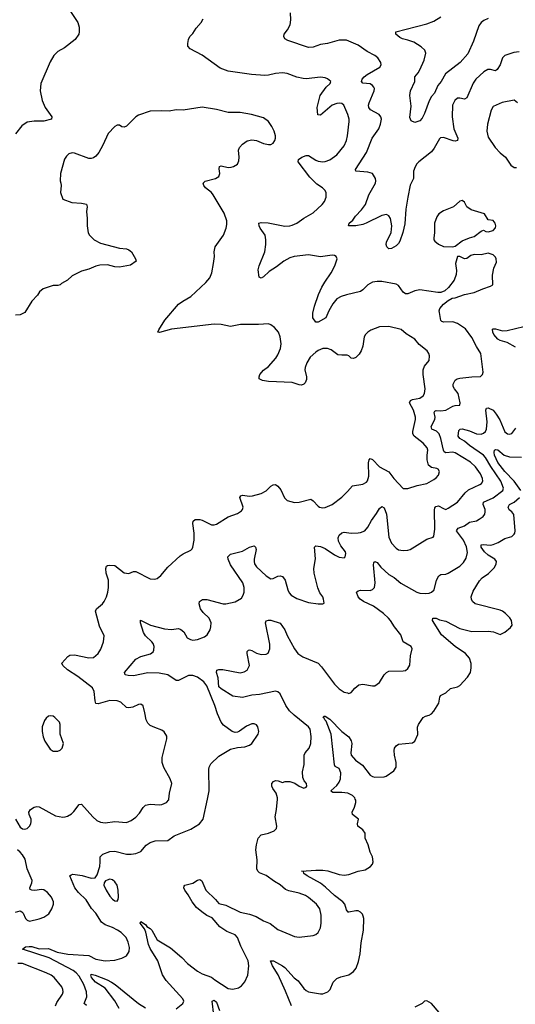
# Model space of a CAD drawing. Header units: inches. Extents: x 2057696 to 2160536, y 827480 to 1016834.
# Tile 413 of 422: x 2142006 to 2146199, y 998264 to 1006592. Entities that reach past the tile are written whole.
import ezdxf

# ---------------------------------------------------------------- set-up
doc = ezdxf.new("R2010")
doc.units = ezdxf.units.IN
doc.header["$MEASUREMENT"] = 0
doc.layers.add('C1040', color=7, linetype='Continuous')
doc.layers.add('C1949', color=7, linetype='Continuous')

msp = doc.modelspace()

# ---------------------------------------------------------------- linework, layer by layer
at = {"layer": 'C1040', "color": 5}
for points, elevation in [([(2142430.5, 1006670), (2142498, 1006570), (2142510.4, 1006530.4), (2142510.5, 1006490), (2142507.7, 1006470), (2142474.7, 1006425.3), (2142384.8, 1006355.2), (2142330, 1006322.9), (2142295.5, 1006290), (2142263.8, 1006236.2), (2142186.4, 1006053.6), (2142178.4, 1005990), (2142195.8, 1005910), (2142223.1, 1005850), (2142278, 1005770), (2142274.8, 1005750), (2142210, 1005734), (2142130, 1005735.4), (2142070, 1005726.3), (2142024.4, 1005695.6), (2141970, 1005626)], 360), ([(2146230, 1006319.1), (2146184.8, 1006315.2), (2146110, 1006289.6), (2146090, 1006269.3), (2146069.2, 1006210), (2146045.3, 1006170), (2146030, 1006159.2), (2145990, 1006169.8), (2145966, 1006170), (2145931.8, 1006150), (2145863.6, 1006090), (2145843.5, 1006056.5), (2145789.2, 1005930.8), (2145770, 1005921), (2145730, 1005929.7), (2145710, 1005928.3), (2145686.3, 1005910), (2145668.6, 1005870), (2145664.8, 1005770), (2145679.8, 1005670), (2145711.1, 1005590), (2145708.5, 1005571.5), (2145690, 1005564.4), (2145673.3, 1005566.7), (2145590, 1005594.7), (2145567, 1005593), (2145556.1, 1005583.9), (2145513.6, 1005506.4), (2145490, 1005473.6), (2145382.4, 1005390), (2145366.1, 1005373.9), (2145351.1, 1005348.9), (2145337.8, 1005310), (2145337.1, 1005250), (2145310, 1005191.8), (2145290.2, 1005090.2), (2145273.8, 1004990), (2145265, 1004864.9), (2145247.4, 1004792.6), (2145221.6, 1004718.4), (2145210, 1004698.4), (2145190, 1004680.7), (2145150, 1004658), (2145130, 1004653.2), (2145113.2, 1004670), (2145106.6, 1004690), (2145107.8, 1004710), (2145147.5, 1004792.5), (2145155, 1004850), (2145144.2, 1004910), (2145130, 1004933.8), (2145110, 1004944.4), (2145070, 1004937), (2144937.6, 1004870), (2144910, 1004860.4), (2144850, 1004849.7), (2144788, 1004850), (2144794, 1004870), (2144823.5, 1004896.5), (2144846.6, 1004930), (2144897.3, 1004982.7), (2144930.8, 1005029.2), (2144960.5, 1005110), (2145015.6, 1005210), (2145018.7, 1005230), (2145014.7, 1005250), (2144989.3, 1005290), (2144950, 1005303.5), (2144849.7, 1005309.7), (2144845.8, 1005325.8), (2144940.4, 1005470), (2144988.3, 1005590), (2145044.4, 1005670), (2145059.1, 1005710), (2145066.3, 1005750), (2145062.4, 1005770), (2145047, 1005790), (2144975.1, 1005830), (2144958.4, 1005850), (2144956.9, 1005870), (2144961.7, 1005890), (2145005.1, 1005990), (2145006.3, 1006010), (2145001.3, 1006021.3), (2144990, 1006036.9), (2144970, 1006049.7), (2144910, 1006055.6), (2144898.9, 1006070), (2144902.7, 1006090), (2144919.7, 1006110), (2144946.6, 1006130), (2145052, 1006190), (2145064.5, 1006210), (2145062, 1006230), (2145037, 1006270), (2145009.8, 1006289.8), (2144944.7, 1006324.7), (2144870, 1006377.4), (2144770, 1006419.7), (2144710, 1006418.5), (2144610, 1006392.1), (2144550, 1006382.6), (2144490, 1006361.1), (2144450, 1006355.8), (2144275.2, 1006415.2), (2144249.3, 1006430), (2144239.5, 1006450), (2144244.5, 1006470), (2144272.2, 1006507.8), (2144293.3, 1006550), (2144300.5, 1006590), (2144298.4, 1006650)], 340), ([(2143594.2, 1000000), (2143609.5, 1000070), (2143607, 1000250), (2143609.5, 1000270), (2143622.7, 1000297.3), (2143690, 1000363.8), (2143790, 1000420.5), (2143850, 1000437.1), (2143910, 1000442), (2143950, 1000454.8), (2143969.5, 1000470.5), (2144022.7, 1000550), (2144029.3, 1000570), (2144021.2, 1000610), (2144010, 1000628.7), (2143990, 1000637.2), (2143970, 1000636), (2143924.1, 1000615.9), (2143865.8, 1000574.2), (2143850, 1000566), (2143830, 1000563.7), (2143804, 1000570), (2143730, 1000624.5), (2143709.8, 1000649.8), (2143679.3, 1000719.3), (2143657.6, 1000790), (2143590, 1000956.4), (2143565.3, 1000990), (2143510, 1001031.1), (2143470, 1001044.8), (2143435.1, 1001044.9), (2143350, 1001001.3), (2143330, 1001003.6), (2143258, 1001050), (2143185.2, 1001065.2), (2143090, 1001068.4), (2142970, 1001042.5), (2142923.5, 1001043.5), (2142899, 1001050), (2142892.3, 1001070), (2142990, 1001182.6), (2143030, 1001204.2), (2143112.9, 1001227.1), (2143134.8, 1001245.2), (2143141.4, 1001258.6), (2143143.1, 1001290), (2143134.3, 1001314.3), (2143123.9, 1001330), (2143070, 1001380.4), (2143054, 1001410), (2143027.1, 1001490), (2143027, 1001513), (2143112, 1001472), (2143230, 1001438.3), (2143290, 1001432.8), (2143350, 1001441.7), (2143370, 1001434.9), (2143393.5, 1001413.5), (2143424, 1001364), (2143450, 1001348.5), (2143470, 1001344.4), (2143510, 1001348.4), (2143570, 1001373), (2143591.1, 1001388.9), (2143616.2, 1001430), (2143624.2, 1001455.8), (2143625.1, 1001490), (2143609.6, 1001530), (2143558.5, 1001578.5), (2143536.4, 1001610), (2143525.4, 1001650), (2143528.3, 1001671.7), (2143552.9, 1001687.1), (2143590, 1001688.9), (2143727.6, 1001652.4), (2143750, 1001651.8), (2143830, 1001666.7), (2143881.5, 1001698.5), (2143896.9, 1001723.1), (2143904.2, 1001750), (2143904.2, 1001790), (2143894, 1001830), (2143790, 1001982), (2143770, 1002029), (2143767.3, 1002050), (2143789.7, 1002070.3), (2143890, 1002097), (2143950.7, 1002130.7), (2143990, 1002142), (2144002, 1002130), (2144006.4, 1002110), (2143990.2, 1002030), (2143988.4, 1002010), (2143993.2, 1001990), (2144010, 1001963.2), (2144090, 1001887.2), (2144130, 1001863.1), (2144150, 1001864.4), (2144190, 1001884.9), (2144210, 1001886.7), (2144230, 1001882.4), (2144252.4, 1001852.4), (2144273.1, 1001770), (2144284.8, 1001744.8), (2144304, 1001724), (2144350, 1001695.3), (2144450, 1001662), (2144530, 1001651), (2144570, 1001652), (2144582, 1001658), (2144577.2, 1001690), (2144569.2, 1001710), (2144545.4, 1001745.4), (2144527.5, 1001787.5), (2144496.1, 1001910), (2144495.3, 1001950), (2144507.9, 1002032.1), (2144500.5, 1002130), (2144510, 1002141.6), (2144550, 1002136.1), (2144590, 1002119.6), (2144670, 1002064.4), (2144710, 1002044.9), (2144750, 1002041), (2144759, 1002050), (2144764, 1002076), (2144760.9, 1002090), (2144721.7, 1002141.7), (2144702.5, 1002182.5), (2144699.8, 1002210), (2144708.5, 1002231.5), (2144730, 1002250.3), (2144750, 1002257.4), (2144810, 1002250.2), (2144870, 1002252.4), (2144890, 1002254.7), (2144925.6, 1002270), (2144950, 1002298.4), (2144982.7, 1002357.3), (2145025.9, 1002414.1), (2145050, 1002457.1), (2145070, 1002473.1), (2145090, 1002462.4), (2145109.3, 1002410), (2145130, 1002216), (2145150, 1002163.7), (2145190, 1002122), (2145210, 1002108.8), (2145250, 1002100.9), (2145290, 1002104.9), (2145308.7, 1002111.3), (2145450, 1002199.5), (2145504.1, 1002215.9), (2145510, 1002224.7), (2145517.3, 1002282.7), (2145515.2, 1002444.8), (2145517.8, 1002462.2), (2145525.2, 1002474.8), (2145550, 1002479.1), (2145590, 1002456.4), (2145610, 1002450.4), (2145630, 1002459.5), (2145710, 1002511.8), (2145775.3, 1002590), (2145803.7, 1002616.3), (2145898.3, 1002661.7), (2145911.3, 1002670), (2145923.1, 1002690), (2145921.5, 1002710), (2145904.2, 1002750), (2145860.9, 1002810), (2145819.7, 1002850), (2145690, 1002928.8), (2145670, 1002934.8), (2145610, 1002929.2), (2145598.1, 1002938.1), (2145591, 1002951), (2145569.9, 1003049.9), (2145555.7, 1003090), (2145532.7, 1003112.7), (2145491.5, 1003130), (2145487.1, 1003150), (2145519, 1003210), (2145520.2, 1003230), (2145513.5, 1003270), (2145519.3, 1003280.7), (2145530, 1003286.5), (2145570, 1003282.8), (2145611.2, 1003288.8), (2145670, 1003322), (2145690, 1003328.4), (2145728.9, 1003331.1), (2145732.7, 1003350), (2145716.2, 1003430), (2145683, 1003470), (2145672.8, 1003490), (2145672.4, 1003510), (2145690, 1003542), (2145706.3, 1003553.6), (2145730, 1003559.3), (2145830, 1003572), (2145905.1, 1003574.9), (2145921.6, 1003590), (2145927.8, 1003610), (2145906.9, 1003770), (2145870, 1003827), (2145830, 1003904.2), (2145776.6, 1003976.6), (2145710, 1004021.4), (2145670, 1004036.2), (2145593.3, 1004033.3), (2145578.5, 1004038.5), (2145569, 1004049), (2145556.6, 1004116.6), (2145554.7, 1004130), (2145560.9, 1004150), (2145590, 1004185.3), (2145630, 1004218.4), (2145663.3, 1004236.7), (2145690, 1004240.3), (2145770, 1004268.9), (2145850, 1004284.2), (2145922.9, 1004317.1), (2145990, 1004337.3), (2146009, 1004350), (2146004.5, 1004430), (2146018, 1004490), (2146038.6, 1004541.4), (2146038, 1004570), (2146030, 1004584), (2146010, 1004602), (2145970, 1004616.2), (2145910, 1004602.9), (2145850, 1004606.6), (2145822.8, 1004597.2), (2145790, 1004573.2), (2145770, 1004569), (2145730, 1004589), (2145710, 1004588), (2145693.4, 1004530), (2145700.5, 1004470), (2145697.5, 1004437.5), (2145681.3, 1004390), (2145633.9, 1004326.1), (2145601.2, 1004298.8), (2145570, 1004284.2), (2145544.2, 1004284.2), (2145390, 1004307.3), (2145350, 1004299.7), (2145290, 1004274.3), (2145270, 1004274.7), (2145250, 1004287.6), (2145210, 1004343.7), (2145190, 1004355.6), (2145070, 1004378), (2145030, 1004378.3), (2144990, 1004370.9), (2144950.4, 1004350), (2144910, 1004306.3), (2144890, 1004293.7), (2144770, 1004266.3), (2144724.4, 1004250), (2144690.3, 1004230), (2144654.9, 1004190), (2144621.1, 1004130), (2144596.3, 1004070), (2144530, 1004032.7), (2144510, 1004034), (2144486, 1004070), (2144486, 1004110), (2144501.1, 1004170), (2144532.9, 1004267.1), (2144562.6, 1004330), (2144587, 1004373), (2144641, 1004450), (2144672.8, 1004510), (2144692, 1004570), (2144682.7, 1004590), (2144670, 1004597.6), (2144650, 1004599.7), (2144550, 1004587.6), (2144450, 1004604), (2144329.4, 1004590.6), (2144290, 1004576.8), (2144242, 1004550), (2144179.2, 1004500.8), (2144116.5, 1004463.5), (2144070, 1004418.4), (2144050, 1004406), (2144033.2, 1004413.2), (2144023.9, 1004476.1), (2144032, 1004510), (2144080.5, 1004630), (2144089.6, 1004690), (2144089.6, 1004730), (2144082.9, 1004770), (2144040.5, 1004830), (2144032, 1004850), (2144029.6, 1004870.3), (2144050, 1004877.6), (2144107.2, 1004872.8), (2144250, 1004846.7), (2144290, 1004847.8), (2144310, 1004853.1), (2144350, 1004871.8), (2144410, 1004914.6), (2144490, 1004957.6), (2144565.1, 1005030), (2144584.2, 1005055.8), (2144597.6, 1005090), (2144597.4, 1005130), (2144588.3, 1005150), (2144568.3, 1005170), (2144520.6, 1005200.6), (2144459.9, 1005259.9), (2144363, 1005390), (2144364.7, 1005410), (2144392.7, 1005430), (2144430, 1005444.2), (2144450, 1005443.1), (2144510, 1005402.8), (2144530, 1005394.3), (2144570, 1005388.9), (2144590, 1005391.6), (2144630, 1005407.8), (2144688, 1005450), (2144750, 1005524.9), (2144770.8, 1005570), (2144780.3, 1005610), (2144794.6, 1005730), (2144794.6, 1005750), (2144782.9, 1005790), (2144748.2, 1005868.2), (2144730, 1005883.5), (2144710, 1005887.4), (2144690, 1005884.5), (2144650, 1005868.5), (2144550, 1005786), (2144528.4, 1005788.5), (2144522.9, 1005850), (2144548.9, 1005950), (2144599.4, 1006020.6), (2144633.2, 1006053.2), (2144637.2, 1006070), (2144610, 1006092), (2144590, 1006099.5), (2144550, 1006105.1), (2144430, 1006093.3), (2144404.7, 1006095.3), (2144350, 1006106.6), (2144270, 1006135.8), (2144230, 1006143.5), (2144170, 1006138.3), (2144110, 1006123.1), (2144079.3, 1006120.7), (2143967.5, 1006127.5), (2143770, 1006157.7), (2143703.3, 1006183.3), (2143550, 1006292), (2143447, 1006347), (2143429.6, 1006369.6), (2143427.3, 1006390), (2143434, 1006426), (2143446, 1006450), (2143470, 1006474.8), (2143498.4, 1006521.6), (2143541.2, 1006570), (2143559.3, 1006600.7)], 360), ([(2145970, 1006602.9), (2145933.4, 1006586.6), (2145910, 1006569.7), (2145890, 1006541.6), (2145845.2, 1006410), (2145795.8, 1006304.2), (2145731.5, 1006230), (2145606.8, 1006133.2), (2145570.3, 1006070), (2145543.8, 1006036.2), (2145516, 1005970), (2145490, 1005942), (2145470, 1005906.6), (2145430, 1005799.3), (2145410, 1005759.3), (2145390, 1005736), (2145350, 1005722), (2145316.4, 1005736.4), (2145306.3, 1005766.3), (2145318, 1005862), (2145306.6, 1005950), (2145308.2, 1005970), (2145313, 1005990), (2145349.4, 1006070), (2145349.5, 1006110), (2145377.2, 1006142.8), (2145391.6, 1006168.4), (2145426.3, 1006250), (2145441, 1006310), (2145433.7, 1006333.7), (2145403.4, 1006363.4), (2145341.2, 1006401.2), (2145290, 1006419.8), (2145245.2, 1006430), (2145221.5, 1006441.5), (2145189.2, 1006470), (2145189, 1006490), (2145450, 1006556.9), (2145510, 1006578.6), (2145570, 1006616.5)], 320), ([(2146217, 1005890), (2146190, 1005912.7), (2146086.7, 1005893.3), (2146010, 1005857), (2145994.2, 1005825.8), (2145963.1, 1005710), (2145958.7, 1005650), (2145970, 1005598.8), (2146028.2, 1005510), (2146070, 1005466), (2146115.5, 1005430), (2146161.6, 1005361.6), (2146190, 1005342.8), (2146210, 1005342)], 360), ([(2143267.7, 1000000), (2143274.5, 1000050), (2143294.5, 1000130), (2143279.5, 1000170), (2143226.3, 1000266.3), (2143211.5, 1000310), (2143211.5, 1000350), (2143252, 1000510), (2143251.7, 1000531.7), (2143229.6, 1000569.6), (2143210, 1000583.7), (2143150, 1000603.7), (2143110, 1000622.7), (2143090, 1000641.2), (2143076, 1000670), (2143066, 1000730), (2143050, 1000788), (2143030, 1000802.7), (2143010, 1000799.5), (2142962, 1000778), (2142930, 1000771.5), (2142910, 1000775.6), (2142860.6, 1000820.6), (2142832, 1000832), (2142770, 1000832.2), (2142670, 1000804.7), (2142650, 1000807.6), (2142643.5, 1000830), (2142637.6, 1000910), (2142621.5, 1000941.5), (2142496.8, 1001036.8), (2142410, 1001093.6), (2142371.1, 1001130), (2142362.9, 1001150), (2142413.3, 1001206.7), (2142430, 1001218), (2142470, 1001218.3), (2142590, 1001193.4), (2142630, 1001196.4), (2142669.5, 1001230), (2142692.5, 1001267.5), (2142714, 1001330), (2142720.9, 1001380.9), (2142680.9, 1001460.9), (2142646.9, 1001590), (2142656.3, 1001610), (2142705.6, 1001650), (2142720.5, 1001670), (2142740.5, 1001710), (2142752.8, 1001750), (2142758.5, 1001790), (2142757.8, 1001850), (2142736.8, 1001910), (2142735.5, 1001950), (2142741.3, 1001970), (2142750, 1001976.1), (2142770, 1001978.8), (2142810, 1001976.1), (2142890, 1001913.4), (2142930, 1001908.5), (2142970, 1001924.9), (2142990, 1001924.2), (2143110, 1001863.8), (2143150, 1001860.5), (2143170, 1001864.9), (2143200.9, 1001890), (2143259.2, 1001960.8), (2143363.9, 1002056.1), (2143390, 1002074.9), (2143454.5, 1002105.5), (2143464.2, 1002115.8), (2143471.6, 1002130), (2143481.6, 1002190), (2143482.6, 1002250), (2143470, 1002332), (2143472.8, 1002350), (2143490, 1002364.9), (2143530, 1002364.2), (2143550, 1002358.2), (2143630, 1002320.7), (2143650, 1002319.1), (2143670, 1002324), (2143770, 1002387.2), (2143850, 1002414.9), (2143882.7, 1002437.3), (2143891.8, 1002450), (2143895.6, 1002470), (2143867.6, 1002550), (2143875.9, 1002564.1), (2143890, 1002570.2), (2143950, 1002562.2), (2143976.5, 1002563.5), (2144050, 1002583.6), (2144090, 1002607.2), (2144130, 1002646.7), (2144150, 1002658.4), (2144170, 1002659.3), (2144190, 1002647.7), (2144214.1, 1002614.1), (2144247.1, 1002547.1), (2144270, 1002524.9), (2144330, 1002508.2), (2144370, 1002510.4), (2144470, 1002535.3), (2144490, 1002523.8), (2144530, 1002478), (2144542.8, 1002470), (2144570, 1002463), (2144590, 1002464.9), (2144650, 1002492.7), (2144730, 1002552.4), (2144779.6, 1002600.4), (2144820.9, 1002650), (2144910, 1002662.3), (2144939.3, 1002680.7), (2144948.6, 1002691.4), (2144959.8, 1002730), (2144955.5, 1002844.5), (2144961.6, 1002870), (2144970, 1002879.3), (2144990, 1002871.8), (2145050.9, 1002810.9), (2145127.6, 1002767.6), (2145170.3, 1002710), (2145250, 1002626), (2145290, 1002625.5), (2145367.2, 1002652.8), (2145449.2, 1002670), (2145510, 1002702), (2145530, 1002716.4), (2145550, 1002740.5), (2145557.7, 1002770), (2145545.6, 1002790), (2145535.9, 1002795.9), (2145490, 1002805.5), (2145464.6, 1002824.6), (2145452.2, 1002870), (2145452, 1002908), (2145458.2, 1002950), (2145453.6, 1002970), (2145420.3, 1003010), (2145343.5, 1003070), (2145331.2, 1003090), (2145331, 1003110), (2145355.3, 1003210), (2145354.6, 1003230), (2145336.8, 1003290), (2145304.2, 1003350), (2145311.3, 1003370), (2145330, 1003378.6), (2145390, 1003390.2), (2145420.4, 1003410), (2145431, 1003430), (2145436.8, 1003470), (2145419.1, 1003590), (2145419.7, 1003630), (2145430, 1003662.8), (2145469, 1003710), (2145472.7, 1003750), (2145466, 1003770), (2145452.3, 1003790), (2145384.2, 1003844.2), (2145349.8, 1003889.8), (2145274.3, 1003934.3), (2145232.7, 1003972.7), (2145130, 1003997.6), (2145050, 1003994), (2144975.3, 1003964.7), (2144950.4, 1003949.6), (2144930.3, 1003929.7), (2144920.4, 1003910), (2144907.9, 1003830), (2144894.9, 1003790), (2144877.2, 1003762.8), (2144850, 1003734.3), (2144830, 1003725.1), (2144810, 1003729.6), (2144790, 1003749.6), (2144775.1, 1003755.1), (2144730, 1003753.3), (2144698.8, 1003758.8), (2144640.3, 1003800.3), (2144610.7, 1003810.7), (2144569.7, 1003809.7), (2144530, 1003794.2), (2144510, 1003780.7), (2144463.1, 1003736.9), (2144434.3, 1003690), (2144419.8, 1003650), (2144418.3, 1003630), (2144431, 1003571), (2144431.4, 1003548.6), (2144420.1, 1003519.9), (2144410, 1003508.8), (2144390, 1003501.6), (2144370, 1003504.1), (2144310, 1003524.5), (2144111.2, 1003531.2), (2144059.5, 1003539.5), (2144033.2, 1003553.2), (2144032.3, 1003570), (2144038.4, 1003590), (2144070, 1003628.4), (2144110, 1003658.7), (2144171.6, 1003730), (2144190, 1003758.8), (2144211.2, 1003810), (2144218, 1003850), (2144216.3, 1003870), (2144209.6, 1003910), (2144195.1, 1003950), (2144162, 1003990), (2144130, 1004011.8), (2144110, 1004018.4), (2144026.9, 1004013.1), (2143873.7, 1004013.7), (2143790, 1003998), (2143710, 1004014), (2143650, 1004017.6), (2143290, 1003974.7), (2143190, 1003945.1), (2143175.3, 1003950), (2143182.9, 1003970), (2143235.4, 1004050), (2143350, 1004186), (2143387.4, 1004212.6), (2143454, 1004250), (2143579.5, 1004370), (2143614, 1004410), (2143631.5, 1004450), (2143646.3, 1004530), (2143653, 1004590), (2143651.2, 1004630), (2143660.5, 1004670), (2143729.6, 1004770), (2143754, 1004830), (2143759.1, 1004860.9), (2143757.6, 1004890), (2143734.6, 1004954.6), (2143643.5, 1005110), (2143628.2, 1005130), (2143579.1, 1005170), (2143562.6, 1005190), (2143557.6, 1005210), (2143573.9, 1005226.1), (2143664, 1005250), (2143690, 1005265.5), (2143700.5, 1005290), (2143692.7, 1005330), (2143695.3, 1005350), (2143710, 1005355.5), (2143770, 1005343.1), (2143795.6, 1005344.4), (2143815.3, 1005350), (2143848.7, 1005370), (2143860.2, 1005399.8), (2143862.7, 1005430), (2143858.4, 1005490), (2143864.5, 1005510), (2143890, 1005540.7), (2143930, 1005567.7), (2143970, 1005575.5), (2144010, 1005570.6), (2144070, 1005544.9), (2144110, 1005536), (2144130, 1005536), (2144150, 1005546.8), (2144164, 1005570), (2144169.2, 1005590), (2144169.2, 1005610), (2144158, 1005650), (2144139.3, 1005690), (2144111.5, 1005731.5), (2144070, 1005761.2), (2143966, 1005790), (2143870, 1005806.6), (2143770, 1005806), (2143671.7, 1005831.7), (2143550, 1005852), (2143390, 1005826), (2143330, 1005829.2), (2143270, 1005817.2), (2143210, 1005821.2), (2143110, 1005819), (2143010, 1005783.7), (2142990, 1005769.4), (2142910, 1005691.8), (2142890, 1005682), (2142870, 1005685.2), (2142850, 1005701.2), (2142830, 1005701.2), (2142810, 1005689.2), (2142755.5, 1005630), (2142708.4, 1005530), (2142674.4, 1005470), (2142650, 1005438), (2142630, 1005425.1), (2142610, 1005418.4), (2142590, 1005419.5), (2142470, 1005463.7), (2142450, 1005465.2), (2142422.5, 1005457.5), (2142401.1, 1005438.9), (2142386.2, 1005413.8), (2142350.7, 1005290), (2142347.3, 1005230), (2142354.8, 1005210), (2142356, 1005190), (2142351.3, 1005130), (2142370, 1005074), (2142446.4, 1005046.4), (2142530, 1005041.6), (2142570.5, 1005030.5), (2142578, 1005010), (2142570.4, 1004970), (2142577.6, 1004910), (2142578, 1004850), (2142584.9, 1004790), (2142596, 1004770), (2142636, 1004730), (2142690, 1004701.6), (2142850, 1004659.1), (2142910, 1004653), (2142930, 1004646.8), (2142950.7, 1004630), (2142986, 1004570), (2142990.6, 1004549.4), (2142942.8, 1004517.2), (2142850, 1004498), (2142810, 1004502.9), (2142750, 1004518), (2142685.3, 1004514.7), (2142650, 1004507.3), (2142590, 1004480.7), (2142530, 1004464.5), (2142450, 1004427), (2142410.2, 1004389.8), (2142359.1, 1004360.9), (2142350, 1004349.2), (2142330, 1004344), (2142290, 1004342.7), (2142204.2, 1004315.8), (2142174, 1004290), (2142157.2, 1004262.8), (2142108.4, 1004210), (2142050, 1004116), (2142010, 1004094.5), (2141970, 1004091.8)], 380), ([(2146201.1, 1003821.1), (2146130, 1003860.9), (2146070, 1003878.7), (2146051.5, 1003890), (2146016.4, 1003930), (2146007.2, 1003950), (2146006.7, 1003973.3), (2146010, 1003977.3), (2146030, 1003978.7), (2146090, 1003961.8), (2146130, 1003964.2), (2146270, 1003996.1)], 340), ([(2144186.6, 1000000), (2144187.4, 1000010), (2144176.3, 1000050), (2144148.3, 1000090), (2144139.6, 1000110), (2144138, 1000130), (2144153.1, 1000146.9), (2144170, 1000155.3), (2144193.3, 1000153.3), (2144230, 1000140.5), (2144252.6, 1000147.4), (2144290, 1000148.9), (2144334.1, 1000134.1), (2144370, 1000108.8), (2144410, 1000090.5), (2144430, 1000100.7), (2144435.6, 1000110), (2144433.6, 1000130), (2144413.6, 1000153.6), (2144400.7, 1000180.7), (2144398.3, 1000230), (2144412.6, 1000292.6), (2144413.3, 1000370), (2144421.6, 1000390), (2144454.3, 1000430), (2144469.7, 1000470.3), (2144472.2, 1000530), (2144462.6, 1000590), (2144450, 1000611.1), (2144328.6, 1000708.6), (2144287.3, 1000747.3), (2144258, 1000790), (2144208.7, 1000888.7), (2144190, 1000906.3), (2144170, 1000912.2), (2144035.1, 1000884.9), (2143970, 1000878.2), (2143890, 1000859.8), (2143810, 1000871.1), (2143710, 1000931.6), (2143690, 1000949.7), (2143684.2, 1001024.2), (2143672, 1001070), (2143674, 1001090), (2143690, 1001095.8), (2143723.3, 1001096.7), (2143870, 1001068.7), (2143904.9, 1001075.1), (2143930, 1001090.7), (2143949.6, 1001130), (2143929.7, 1001230), (2143931.8, 1001248.2), (2143941, 1001259), (2143950, 1001263), (2143970, 1001257), (2144010, 1001234), (2144050, 1001221.8), (2144090, 1001224.2), (2144107.1, 1001232.9), (2144122.7, 1001270), (2144123.5, 1001310), (2144085.7, 1001490), (2144090, 1001506), (2144110, 1001514), (2144130, 1001514), (2144210, 1001488.2), (2144250, 1001430.4), (2144270, 1001383), (2144330.3, 1001270), (2144360.3, 1001230), (2144402.6, 1001202.6), (2144530.2, 1001150.2), (2144559, 1001119), (2144670, 1000970.5), (2144710, 1000930.7), (2144750, 1000904), (2144778.8, 1000898.8), (2144790, 1000892), (2144810, 1000902), (2144840.9, 1000939.1), (2144875.1, 1000964.9), (2144910, 1000970.5), (2144990, 1000956.3), (2145010, 1000958.8), (2145050, 1000986), (2145089.6, 1001050.4), (2145109.2, 1001070), (2145130, 1001082), (2145250, 1001083.8), (2145270, 1001088.2), (2145290, 1001104), (2145307.2, 1001132.8), (2145312, 1001210), (2145326, 1001270), (2145317.2, 1001290), (2145250, 1001329.2), (2145229.5, 1001390), (2145175.8, 1001455.8), (2145144.2, 1001510), (2145124.7, 1001530), (2145083.5, 1001570), (2145000.4, 1001630), (2144914.3, 1001670), (2144886, 1001690), (2144869.7, 1001710), (2144856.2, 1001750), (2144870, 1001762.4), (2144890, 1001766.3), (2144970, 1001763.8), (2144990, 1001771.6), (2145007.2, 1001790), (2145012.2, 1001830), (2144998.6, 1001981.4), (2145001.3, 1001998.7), (2145010, 1002010.4), (2145030, 1001999.5), (2145062.3, 1001962.3), (2145130, 1001898.6), (2145173, 1001873), (2145230, 1001825.3), (2145364.4, 1001750), (2145390, 1001741.2), (2145442.5, 1001737.5), (2145470, 1001740.9), (2145490, 1001750.4), (2145511.1, 1001770), (2145532.2, 1001850), (2145552.2, 1001887.8), (2145570, 1001899.5), (2145610, 1001902.8), (2145630, 1001910.2), (2145728, 1001970), (2145760.6, 1001999.4), (2145783.3, 1002036.7), (2145794.1, 1002085.9), (2145786.3, 1002133.7), (2145761.1, 1002190), (2145702, 1002270), (2145704.5, 1002275.5), (2145715.8, 1002290), (2145767.7, 1002312.3), (2145810, 1002340.6), (2145870, 1002354.4), (2145894.1, 1002365.9), (2145926.9, 1002390), (2145940.3, 1002410), (2145944.8, 1002430), (2145943.8, 1002450), (2145926.4, 1002490), (2145929.7, 1002510), (2146011.2, 1002548.8), (2146093.1, 1002610), (2146099.4, 1002630), (2146077.1, 1002690), (2145992.9, 1002812.9), (2145947, 1002890), (2145929.9, 1002910), (2145810.7, 1002990), (2145770, 1003026.3), (2145730.6, 1003050.6), (2145716.4, 1003070), (2145721.8, 1003118.2), (2145730.9, 1003129.1), (2145750, 1003130.7), (2145810, 1003115.3), (2145870.7, 1003089.3), (2145910, 1003087.5), (2145930, 1003096.1), (2145945.7, 1003110), (2145955.7, 1003130), (2145959.5, 1003190), (2145949.8, 1003290.2), (2145953.8, 1003306.2), (2145969.7, 1003310.3), (2146010, 1003289.1), (2146036.3, 1003256.3), (2146066.6, 1003206.6), (2146110, 1003107), (2146131.3, 1003090), (2146150, 1003085.7), (2146170, 1003093), (2146201.7, 1003138.3)], 340), ([(2146246.8, 1002610), (2146190.4, 1002690), (2146110, 1002771.8), (2146050, 1002845.6), (2146023.9, 1002910), (2146018.5, 1002930), (2146021.3, 1002950), (2146030, 1002956.5), (2146050, 1002953.1), (2146105.3, 1002910), (2146150, 1002893.7), (2146250, 1002892.7)], 320), ([(2144844.5, 1000000), (2144840.4, 1000010), (2144822, 1000030), (2144782.7, 1000050), (2144730, 1000056.5), (2144655.1, 1000055.1), (2144642.7, 1000062.7), (2144639.5, 1000070), (2144690, 1000115.5), (2144710, 1000141.7), (2144719.8, 1000170), (2144722, 1000222), (2144710, 1000256.9), (2144675.8, 1000275.8), (2144668.7, 1000288.7), (2144641.8, 1000550), (2144598.1, 1000658.1), (2144586.8, 1000670), (2144583.1, 1000683.1), (2144572.7, 1000690), (2144580.1, 1000699.9), (2144590, 1000700.4), (2144630, 1000675.8), (2144730, 1000572), (2144790, 1000526.5), (2144811.3, 1000491.3), (2144815.9, 1000470), (2144806.7, 1000390), (2144811.2, 1000370), (2144846.9, 1000330), (2144905.8, 1000285.8), (2144970, 1000202.4), (2144990, 1000190.4), (2145010, 1000185.3), (2145090, 1000188.2), (2145105.8, 1000194.2), (2145170, 1000238.8), (2145189.5, 1000270.5), (2145191.6, 1000310), (2145176.2, 1000370), (2145174.5, 1000410), (2145178, 1000430), (2145189.5, 1000450.5), (2145210, 1000464), (2145330, 1000475.8), (2145349.8, 1000490.2), (2145374.9, 1000545.1), (2145372.6, 1000607.4), (2145380.7, 1000630), (2145419.3, 1000690), (2145438.9, 1000701.1), (2145470, 1000708.9), (2145490, 1000721.7), (2145510, 1000743.7), (2145552.9, 1000810), (2145559.5, 1000860.5), (2145565.3, 1000874.7), (2145610, 1000899.6), (2145650, 1000934.6), (2145710, 1000950.3), (2145730, 1000961.7), (2145794.3, 1001030), (2145818.5, 1001070), (2145826.2, 1001110), (2145826.1, 1001146.1), (2145810, 1001191.8), (2145776.3, 1001230), (2145689.4, 1001289.4), (2145573.3, 1001390), (2145499, 1001510), (2145502, 1001530), (2145530, 1001530.4), (2145556.5, 1001516.5), (2145610, 1001504.9), (2145730, 1001443.8), (2145830, 1001416.9), (2145970, 1001421.1), (2146014.6, 1001414.6), (2146070, 1001390.7), (2146110, 1001410.8), (2146159.3, 1001450), (2146172, 1001470), (2146166.6, 1001510), (2146152.8, 1001532.8), (2146115.1, 1001570), (2146090, 1001589.6), (2146070, 1001598), (2145859, 1001650), (2145837, 1001670), (2145827.3, 1001690), (2145825.1, 1001710), (2145840.8, 1001759.2), (2145895.4, 1001844.6), (2145918.7, 1001870), (2145973, 1001907), (2146022, 1001958), (2146037.7, 1001990), (2146038.5, 1002010), (2146026.6, 1002030), (2145970, 1002062), (2145938.5, 1002090), (2145911, 1002130), (2145909.8, 1002150.2), (2145927, 1002153), (2145990, 1002148.5), (2146010, 1002152.2), (2146054.5, 1002170), (2146110, 1002202.4), (2146170, 1002222), (2146190, 1002241), (2146195.1, 1002250), (2146196.2, 1002270), (2146186.2, 1002406.2), (2146169.5, 1002430), (2146147.5, 1002447.5), (2146138.5, 1002470), (2146148.3, 1002490), (2146190, 1002512.4), (2146235.3, 1002550)], 320)]:
    msp.add_lwpolyline(points, dxfattribs=dict(at, elevation=elevation))
for points, elevation in [([(2145750, 1005062), (2145730, 1005058), (2145676, 1005010), (2145590, 1004976.2), (2145550.7, 1004950), (2145534, 1004926), (2145514.4, 1004870), (2145514.4, 1004790), (2145508.4, 1004748.4), (2145510.7, 1004730), (2145518, 1004718), (2145550, 1004694), (2145590, 1004674.8), (2145670, 1004670.7), (2145690, 1004676), (2145750, 1004722.8), (2145812.3, 1004747.7), (2145850, 1004757.3), (2145910, 1004802.8), (2145930, 1004812), (2145950, 1004801), (2145970, 1004798.8), (2146010, 1004808), (2146030, 1004832), (2146035.1, 1004850), (2146029.2, 1004870), (2146010, 1004893.2), (2145970, 1004898), (2145939, 1004950), (2145824, 1004984), (2145789.2, 1005010), (2145768, 1005050)], 360), ([(2142270, 1000704.7), (2142250, 1000700.5), (2142230, 1000682.9), (2142216.9, 1000663.1), (2142197.3, 1000610), (2142195.6, 1000570), (2142204.9, 1000524.9), (2142218, 1000490), (2142262.9, 1000422.9), (2142290, 1000404), (2142330, 1000403.9), (2142350, 1000413.1), (2142366.9, 1000430), (2142376.8, 1000470), (2142349.7, 1000550), (2142349.7, 1000630), (2142342, 1000650), (2142304.5, 1000690), (2142290, 1000699.7)], 420)]:
    msp.add_lwpolyline(points, close=True, dxfattribs=dict(at, elevation=elevation))
at = {"layer": 'C1949', "color": 5}
for points, elevation in [([(2141970, 999830.8), (2142010, 999763.1), (2142030, 999747.2), (2142050, 999744.7), (2142070, 999751.5), (2142088.5, 999770), (2142099.3, 999790), (2142104.2, 999810), (2142102.4, 999830), (2142086.6, 999870), (2142083.6, 999890), (2142098, 999910), (2142130, 999932.4), (2142150, 999937.6), (2142170, 999933.7), (2142310, 999859.1), (2142370, 999847.9), (2142390, 999849), (2142410, 999854.3), (2142444.2, 999875.8), (2142465.3, 999894.7), (2142510, 999954.9), (2142530, 999957.1), (2142625.2, 999850), (2142659.7, 999819.7), (2142690, 999803), (2142730, 999797.8), (2142810, 999810.2), (2142910, 999802.8), (2142950, 999817.8), (2142990, 999847.2), (2143019.3, 999880.7), (2143050.6, 999929.4), (2143071.5, 999948.5), (2143110, 999957.3), (2143189.5, 999950.5), (2143210, 999953.4), (2143249.5, 999970.5), (2143266.8, 999993.2), (2143267.7, 1000000)], 380), ([(2142572.7, 998252.7), (2142551.2, 998270), (2142572.9, 998327.1), (2142571.9, 998370), (2142549.4, 998430), (2142510, 998502.3), (2142484.3, 998530), (2142457.8, 998550), (2142255.9, 998655.9), (2142029.6, 998730.4), (2142055.3, 998750), (2142087.4, 998752.6), (2142110, 998751.8), (2142170, 998733.8), (2142250, 998735.5), (2142324.6, 998704.6), (2142413.6, 998686.4), (2142590, 998675.9), (2142650, 998646.4), (2142729.8, 998630.2), (2142810, 998637), (2142870, 998654.9), (2142910, 998674.8), (2142932.3, 998710), (2142935.9, 998744.1), (2142924.4, 998790), (2142905.7, 998830), (2142864, 998870), (2142832.6, 998890), (2142790, 998913.6), (2142730, 998936.2), (2142698.8, 998958.8), (2142650, 999033.1), (2142613.9, 999073.9), (2142567.6, 999147.6), (2142504.8, 999210), (2142472.1, 999250), (2142429.7, 999350.3), (2142441, 999359), (2142456.9, 999363.1), (2142533.8, 999353.8), (2142610, 999330.4), (2142646, 999334), (2142660.7, 999359.3), (2142683, 999430), (2142687.8, 999467.8), (2142686, 999510), (2142710, 999533.8), (2142770, 999555.8), (2142810, 999559), (2142910, 999534.9), (2142950, 999533.7), (2142990, 999539.5), (2143030, 999557.1), (2143075.1, 999610), (2143108.9, 999631.1), (2143153, 999647), (2143258, 999650), (2143312.7, 999690), (2143454.6, 999745.4), (2143527.8, 999790), (2143556.9, 999830), (2143594.2, 1000000)], 360), ([(2143330, 998224.6), (2143387.3, 998270), (2143393.7, 998290), (2143386.6, 998310), (2143245.9, 998466), (2143214, 998514), (2143175.6, 998630), (2143110, 998736.4), (2143094.5, 998770), (2143074.1, 998874.1), (2143061, 998901), (2143024.5, 998950), (2143030, 998964.7), (2143070, 998939.1), (2143082.9, 998922.9), (2143110, 998904.9), (2143123.7, 998890), (2143170.2, 998810.2), (2143282.5, 998742.5), (2143378.5, 998658.5), (2143424.9, 998610), (2143510, 998544.2), (2143550, 998522.3), (2143630, 998494), (2143658, 998470), (2143770, 998398), (2143810, 998392.2), (2143856.3, 998403.7), (2143881.3, 998418.7), (2143910, 998454.8), (2143935.6, 998510), (2143945.1, 998590), (2143939.2, 998630), (2143876, 998756), (2143848.4, 998830), (2143827.6, 998850), (2143759.7, 998879.7), (2143699.1, 998919.1), (2143635.3, 998995.3), (2143590, 999015.9), (2143545.9, 999045.9), (2143503.3, 999083.3), (2143464.7, 999130), (2143431.6, 999190), (2143402.9, 999230), (2143394.5, 999250), (2143396.5, 999263.5), (2143402, 999270), (2143471.8, 999288.2), (2143510, 999314.4), (2143530, 999318), (2143547, 999307), (2143579.7, 999230), (2143661.8, 999150), (2143690, 999115.3), (2143750, 999103.2), (2143870, 999042), (2143950, 999025.5), (2144006.1, 999006.1), (2144070, 998970.4), (2144125.7, 998945.7), (2144190, 998896.3), (2144290, 998853), (2144330, 998838), (2144370, 998830.6), (2144490, 998845.5), (2144510, 998854), (2144530, 998870.7), (2144551, 998909), (2144557.7, 998950), (2144556.4, 999016.4), (2144544.7, 999070), (2144516.2, 999110), (2144450, 999167.8), (2144423.6, 999183.6), (2144370, 999204), (2144283.5, 999223.5), (2144254.6, 999234.6), (2144210, 999275.1), (2144161.5, 999301.5), (2144090, 999353.3), (2144034.5, 999374.5), (2144019.5, 999390), (2144011.6, 999410), (2144014, 999486), (2144004.7, 999570), (2144008.5, 999611.5), (2144024.1, 999670), (2144050, 999698), (2144110, 999712), (2144159, 999730), (2144177.2, 999750), (2144182.7, 999770), (2144166.6, 999850), (2144178.9, 999910), (2144186.6, 1000000)], 340), ([(2144304.1, 998250), (2144255, 998375), (2144191.8, 998511.8), (2144144.8, 998590), (2144127.9, 998632.1), (2144153.4, 998630), (2144228.4, 998590), (2144250, 998573.6), (2144328.8, 998488.8), (2144360.9, 998460.9), (2144410, 998396.5), (2144430, 998379.5), (2144450, 998368.9), (2144550, 998351.8), (2144570, 998353.4), (2144612, 998370), (2144631.6, 998390), (2144656.9, 998450), (2144690, 998481.5), (2144723.2, 998496.8), (2144790, 998512.2), (2144830, 998540.7), (2144852.3, 998570), (2144873.2, 998626.8), (2144887.3, 998690), (2144896.1, 998783.9), (2144915.5, 998890), (2144916.4, 998990), (2144913, 999010), (2144904.9, 999024.9), (2144890, 999041.6), (2144870, 999052.8), (2144850, 999054), (2144790, 999041.6), (2144784, 999044), (2144770, 999064), (2144756.4, 999110), (2144740.4, 999130), (2144670, 999183.4), (2144594.5, 999254.5), (2144550, 999289.3), (2144438.3, 999350), (2144409.5, 999370), (2144405.6, 999385.6), (2144389.2, 999390), (2144510, 999399.3), (2144570, 999399.2), (2144611.8, 999391.8), (2144710, 999362.3), (2144750, 999356.5), (2144790, 999360.3), (2144870, 999390.4), (2144930, 999400.5), (2144973.2, 999430), (2144989.3, 999450), (2144996, 999470), (2144989.4, 999510), (2144972, 999550), (2144953.8, 999613.8), (2144930, 999668), (2144927.6, 999710), (2144910, 999738.7), (2144866.6, 999770), (2144862.4, 999790), (2144873, 999830), (2144821, 999870), (2144818.8, 999890), (2144839.7, 999930), (2144848.6, 999970), (2144848.6, 999990), (2144844.5, 1000000)], 320), ([(2141970, 999043.8), (2142010, 999053), (2142025.5, 999045.5), (2142034.9, 999034.9), (2142054.8, 998990), (2142070, 998974.8), (2142090, 998967.3), (2142170, 998985.5), (2142210, 999001.6), (2142252.7, 999030), (2142277.2, 999070), (2142292.7, 999110), (2142292.3, 999130), (2142275.1, 999170), (2142241.2, 999210), (2142210, 999232), (2142190, 999234), (2142135.2, 999224.8), (2142107.7, 999227.7), (2142096, 999236), (2142092.3, 999250), (2142109.7, 999290), (2142111.4, 999311.4), (2142070, 999409), (2142053.5, 999490), (2142030, 999527.8), (2142009.7, 999550), (2141988.2, 999570)], 380), ([(2142308, 998250), (2142320.6, 998279.4), (2142367.3, 998350), (2142374.5, 998370), (2142372.3, 998390), (2142362, 998410), (2142298.4, 998490), (2142272, 998510), (2142229.3, 998530), (2142030, 998608.8), (2141990, 998609.8)], 380), ([(2142846.8, 998226.8), (2142811.8, 998291.8), (2142730, 998399.7), (2142646.2, 998450), (2142612.8, 998490), (2142606.7, 998513.3), (2142610, 998518), (2142644, 998510), (2142746.7, 998470), (2142782.8, 998450), (2142813.4, 998430), (2143010, 998270.2), (2143070, 998235)], 340), ([(2143648, 998172), (2143634.5, 998290), (2143650, 998298.9), (2143670, 998280.4), (2143695.8, 998210)], 320), ([(2145553.4, 998193.4), (2145490, 998269.2), (2145450, 998294), (2145431.1, 998288.9), (2145412, 998270), (2145350, 998238)], 320)]:
    msp.add_lwpolyline(points, dxfattribs=dict(at, elevation=elevation))
at = {"layer": 'C1949', "color": 5, "elevation": 360}
msp.add_lwpolyline([(2142770, 999322), (2142745.1, 999314.9), (2142732.7, 999307.3), (2142720.7, 999290), (2142719.1, 999270), (2142737.1, 999230), (2142770, 999177.3), (2142790, 999154), (2142810, 999138.8), (2142830, 999136), (2142839.3, 999150), (2142842, 999170), (2142838.7, 999230), (2142829.6, 999270), (2142810, 999299.5), (2142790, 999316.2)], close=True, dxfattribs=at)

doc.saveas('drawing.dxf')
